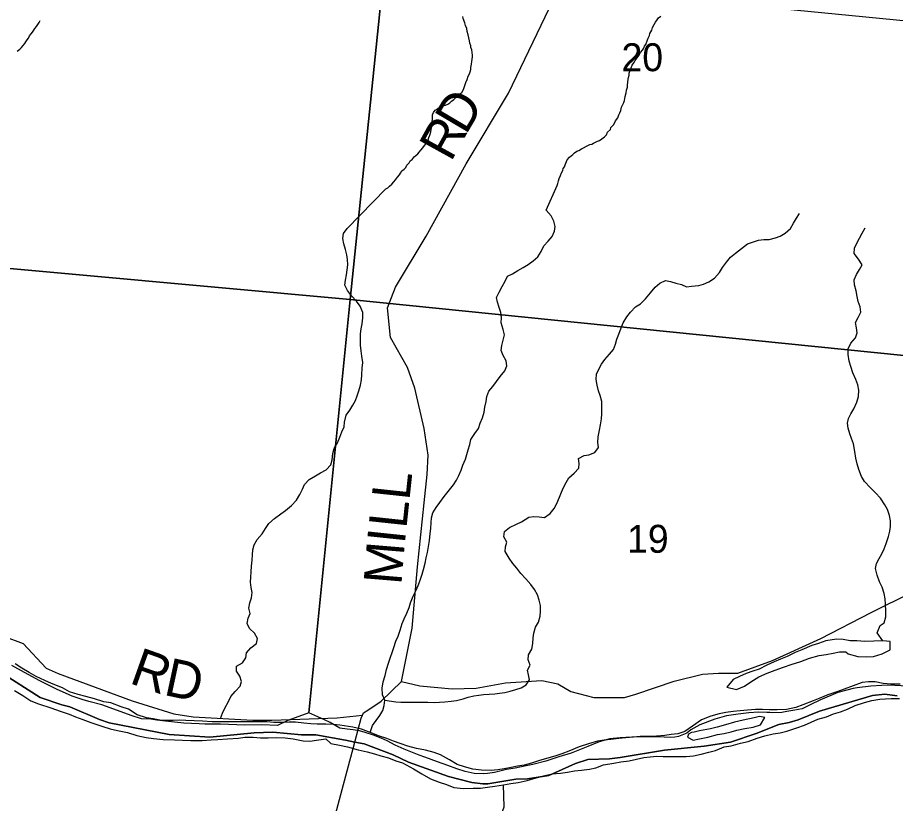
# Model space of a CAD drawing. Extents: x 0 to 1064, y 0 to 440.
# Drawn here: x 262 to 283.04, y 158.29 to 177.13 of the extents above; entities that cross this region are included whole.
import ezdxf

# ---------------------------------------------------------------- set-up
doc = ezdxf.new("R2010")
doc.units = 0
for name, color, linetype in [('GM_X_County_Road', 7, 'Continuous'), ('GM_X_County_Road_Text', 7, 'Continuous'), ('GM_X_Major_River', 7, 'Continuous'), ('GM_X_Minor_Lake', 7, 'Continuous'), ('GM_X_Minor_River', 7, 'Continuous'), ('GM_X_Section', 7, 'Continuous'), ('GM_X_Section_Text', 7, 'Continuous'), ('GM_X_Township', 7, 'Continuous'), ('GM_X_Township_Road', 7, 'Continuous')]:
    doc.layers.add(name, color=color, linetype=linetype)

msp = doc.modelspace()

# ---------------------------------------------------------------- linework, layer by layer
at = {"layer": 'GM_X_County_Road'}
for points in [[(270.393, 160.525), (270.717, 160.737), (271.206, 161.214), (271.461, 162.491), (271.586, 163.958), (271.749, 165.498), (271.822, 166.177), (271.843, 166.638), (271.746, 167.278), (271.522, 168.248), (271.349, 168.737), (270.943, 169.461), (270.865, 170.167), (271.057, 170.668), (271.797, 171.887), (272.753, 173.621), (273.77, 175.319), (274.849, 177.572)], [(271.206, 161.214), (271.641, 161.103), (272.417, 161.034), (272.989, 161.054), (273.696, 161.18), (274.566, 161.231), (274.953, 161.157), (275.259, 160.97), (275.816, 160.826), (276.551, 160.824), (276.82, 160.904), (277.737, 161.216), (278.414, 161.386), (278.804, 161.409), (279.26, 161.413), (280.098, 161.713), (281.25, 162.239), (282.459, 162.866), (283.44, 163.352), (284.489, 163.654), (284.494, 163.655)], [(261.663, 162.299), (262.134, 162.12), (262.688, 161.533), (262.971, 161.401), (264.751, 160.749), (265.747, 160.433), (266.207, 160.364), (267.64, 160.283), (268.095, 160.281), (269.664, 160.343), (270.268, 160.406)], [(270.092, 159.792), (270.235, 160.333), (270.268, 160.406), (270.292, 160.459), (270.393, 160.525)], [(268.922, 151.834), (268.911, 152.363), (268.926, 153.803), (268.884, 154.131), (268.814, 155.269), (268.808, 155.566), (268.874, 155.838), (269.28, 156.754), (269.417, 157.25), (270.05, 159.636), (270.083, 159.76), (270.092, 159.792)]]:
    msp.add_lwpolyline(points, dxfattribs=at)
at = {"layer": 'GM_X_Major_River'}
for points in [[(276.061, 159.807), (275.902, 159.781), (275.682, 159.719), (275.461, 159.646), (275.215, 159.537), (275.049, 159.48), (274.877, 159.418), (274.681, 159.368), (274.485, 159.306), (274.319, 159.255), (274.142, 159.205), (273.983, 159.179), (273.83, 159.146), (273.665, 159.114), (273.512, 159.093), (273.354, 159.073), (273.123, 159.085), (272.91, 159.108), (272.711, 159.162), (272.536, 159.221), (272.357, 159.335), (272.141, 159.449), (271.984, 159.508), (271.778, 159.562), (271.561, 159.604), (271.355, 159.663), (271.174, 159.723), (271.012, 159.781), (270.849, 159.846), (270.674, 159.899), (270.451, 159.99), (270.246, 160.068), (270.035, 160.116), (269.726, 160.166), (269.574, 160.182), (269.392, 160.186), (269.185, 160.191), (269.027, 160.195), (268.863, 160.212), (268.663, 160.235), (268.511, 160.233), (268.353, 160.224), (268.14, 160.23), (267.976, 160.24), (267.787, 160.245), (267.605, 160.243), (267.447, 160.247), (267.203, 160.241), (267.039, 160.245), (266.875, 160.243), (266.662, 160.242), (266.437, 160.26), (266.231, 160.265), (266.036, 160.276), (265.884, 160.28), (265.732, 160.278), (265.574, 160.276), (265.41, 160.286), (265.252, 160.314), (265.089, 160.342), (264.866, 160.409), (264.662, 160.547), (264.487, 160.606), (264.234, 160.698), (264.065, 160.726), (263.847, 160.792), (263.636, 160.852), (263.455, 160.899), (263.244, 160.965), (263.076, 161.061), (262.817, 161.164), (262.654, 161.235), (262.444, 161.332), (262.276, 161.427), (262.102, 161.534), (261.947, 161.635)], [(283.152, 161.148), (282.939, 161.148), (282.751, 161.165), (282.557, 161.2), (282.393, 161.204), (282.241, 161.183), (282.026, 161.104), (281.811, 161.024), (281.633, 160.962), (281.418, 160.894), (281.233, 160.808), (281.067, 160.745), (280.822, 160.654), (280.656, 160.591), (280.43, 160.542), (280.21, 160.529), (280.022, 160.528), (279.852, 160.538), (279.687, 160.536), (279.492, 160.523), (279.322, 160.509), (279.151, 160.495), (278.974, 160.469), (278.815, 160.437), (278.613, 160.381), (278.391, 160.289), (278.181, 160.143), (277.995, 160.014), (277.823, 159.957), (277.67, 159.937), (277.518, 159.916), (277.317, 159.897), (277.128, 159.896), (276.921, 159.889), (276.762, 159.875), (276.58, 159.861), (276.415, 159.841), (276.22, 159.821), (276.061, 159.807)], [(261.924, 160.992), (262.128, 160.872), (262.319, 160.745), (262.5, 160.674), (262.796, 160.582), (263.019, 160.497), (263.236, 160.425), (263.392, 160.36), (263.567, 160.301), (263.754, 160.23), (264.043, 160.131), (264.224, 160.078), (264.394, 160.038), (264.636, 159.989), (264.859, 159.917), (265.083, 159.869), (265.259, 159.846), (265.489, 159.822), (265.763, 159.809), (265.951, 159.804), (266.152, 159.799), (266.425, 159.799), (266.639, 159.812), (266.803, 159.82), (267.029, 159.838), (267.297, 159.856), (267.449, 159.876), (267.644, 159.878), (267.826, 159.861), (268.009, 159.862), (268.203, 159.87), (268.416, 159.858), (268.61, 159.835), (268.846, 159.787), (269.01, 159.777), (269.163, 159.803), (269.389, 159.84), (269.502, 159.732)], [(277.323, 159.423), (277.474, 159.413), (277.663, 159.409), (277.864, 159.41), (278.028, 159.412), (278.199, 159.432), (278.382, 159.47), (278.572, 159.513), (278.731, 159.558), (278.94, 159.644), (279.105, 159.67), (279.326, 159.732), (279.509, 159.769), (279.73, 159.855), (279.908, 159.911), (280.11, 159.955), (280.281, 159.981), (280.44, 160.02), (280.68, 160.099), (280.864, 160.167), (281.018, 160.236), (281.178, 160.305), (281.386, 160.36), (281.558, 160.435), (281.724, 160.486), (281.89, 160.548), (282.074, 160.635), (282.301, 160.708), (282.473, 160.758), (282.668, 160.784), (282.936, 160.801), (283.137, 160.803)], [(279.914, 160.349), (279.78, 160.37), (279.652, 160.343), (279.395, 160.283), (279.181, 160.233), (278.966, 160.172), (278.77, 160.116), (278.605, 160.072), (278.342, 160.029), (278.219, 159.996), (278.152, 159.986), (278.078, 159.951), (278.058, 159.879), (278.196, 159.808), (278.349, 159.835), (278.545, 159.873), (278.778, 159.94)], [(278.778, 159.94), (278.936, 159.966), (279.102, 160.004), (279.243, 160.043), (279.432, 160.081), (279.628, 160.119), (279.806, 160.175), (279.914, 160.349)], [(269.502, 159.732), (269.508, 159.728), (269.72, 159.686), (269.907, 159.645), (270.167, 159.572), (270.384, 159.524), (270.554, 159.477), (270.711, 159.431), (270.892, 159.377), (271.066, 159.312), (271.229, 159.26), (271.487, 159.12), (271.691, 158.999), (271.901, 158.878), (272.105, 158.794), (272.28, 158.741), (272.461, 158.67), (272.692, 158.646), (272.923, 158.652), (273.099, 158.654), (273.264, 158.674), (273.441, 158.7), (273.649, 158.737), (273.82, 158.764), (273.997, 158.79), (274.211, 158.839), (274.432, 158.9), (274.646, 158.956), (274.811, 158.994), (275.013, 159.013), (275.184, 159.039), (275.349, 159.066), (275.519, 159.086), (275.709, 159.111), (275.862, 159.144), (276.046, 159.212), (276.296, 159.254), (276.461, 159.287), (276.657, 159.312), (276.834, 159.35), (277.011, 159.388), (277.164, 159.403), (277.323, 159.423)]]:
    msp.add_lwpolyline(points, dxfattribs=at)
at = {"layer": 'GM_X_Minor_Lake'}
for points in [[(282.741, 162.185), (282.309, 162.172), (282.12, 162.183), (281.956, 162.187), (281.787, 162.215), (281.629, 162.225), (281.372, 162.189), (281.2, 162.121), (281.041, 162.076), (280.795, 161.973), (280.635, 161.91), (280.45, 161.811), (280.29, 161.749), (280.137, 161.686), (279.958, 161.599), (279.779, 161.506), (279.62, 161.455), (279.466, 161.399), (279.306, 161.33), (279.152, 161.255), (279.002, 161.076), (279.231, 161.016), (279.422, 161.096), (279.577, 161.201), (279.768, 161.324), (279.965, 161.41), (280.156, 161.485), (280.358, 161.558), (280.542, 161.615), (280.776, 161.694), (280.978, 161.768), (281.211, 161.835), (281.382, 161.861), (281.547, 161.887), (281.7, 161.92), (281.852, 161.922)], [(281.852, 161.922), (281.912, 161.878), (282.141, 161.812), (282.354, 161.806), (282.518, 161.814), (282.727, 161.876), (282.918, 161.974), (282.911, 162.169), (282.741, 162.185)]]:
    msp.add_lwpolyline(points, dxfattribs=at)
at = {"layer": 'GM_X_Minor_River'}
for points in [[(274.93, 173.106), (274.95, 173.154), (274.964, 173.214), (274.985, 173.274), (275.011, 173.34), (275.038, 173.406), (275.07, 173.466), (275.078, 173.514), (275.11, 173.555), (275.123, 173.597), (275.143, 173.639), (275.176, 173.717), (275.233, 173.782), (275.308, 173.847), (275.346, 173.888), (275.402, 173.923), (275.451, 173.939), (275.52, 173.98), (275.563, 174.003), (275.637, 174.043), (275.718, 174.083), (275.761, 174.094), (275.804, 174.117), (275.903, 174.168), (275.952, 174.185), (276.008, 174.22), (276.071, 174.272), (276.115, 174.32), (276.142, 174.38), (276.211, 174.45), (276.224, 174.492), (276.294, 174.569), (276.333, 174.653), (276.391, 174.73), (276.411, 174.796), (276.437, 174.844), (276.457, 174.898), (276.478, 174.982), (276.505, 175.048), (276.531, 175.096), (276.544, 175.144), (276.56, 175.241), (276.587, 175.325), (276.595, 175.392), (276.616, 175.464), (276.617, 175.506), (276.626, 175.585), (276.634, 175.652), (276.642, 175.694), (276.656, 175.748), (276.663, 175.796), (276.691, 175.887), (276.71, 175.928), (276.731, 175.989), (276.769, 176.042), (276.807, 176.102), (276.877, 176.197), (276.909, 176.244), (276.935, 176.292), (276.98, 176.345), (277.012, 176.399), (277.026, 176.441), (277.058, 176.488), (277.098, 176.596), (277.111, 176.639), (277.15, 176.698), (277.157, 176.746), (277.203, 176.83), (277.217, 176.896), (277.262, 176.962), (277.288, 177.022), (277.333, 177.075), (277.365, 177.123), (277.415, 177.163)], [(261.994, 176.327), (262.057, 176.374), (262.095, 176.415), (262.133, 176.457), (262.177, 176.51), (262.203, 176.552), (262.235, 176.593), (262.266, 176.635), (262.286, 176.689), (262.331, 176.742), (262.357, 176.784), (262.388, 176.825), (262.414, 176.867), (262.452, 176.92), (262.484, 176.968), (262.516, 177.01), (262.542, 177.057)], [(270.824, 173.02), (270.873, 173.049), (270.917, 173.09), (270.968, 173.137), (271.018, 173.19), (271.062, 173.243), (271.107, 173.302), (271.152, 173.362), (271.183, 173.403), (271.21, 173.457), (271.266, 173.492), (271.304, 173.539), (271.33, 173.593), (271.386, 173.646), (271.412, 173.694), (271.462, 173.729), (271.507, 173.788), (271.55, 173.823), (271.594, 173.864), (271.626, 173.906), (271.664, 173.947), (271.715, 174.006), (271.753, 174.066), (271.798, 174.113), (271.823, 174.155), (271.843, 174.197), (271.857, 174.257), (271.883, 174.311), (271.904, 174.389), (271.918, 174.443), (271.927, 174.516), (271.935, 174.588), (271.937, 174.643), (271.944, 174.685), (271.946, 174.74), (271.948, 174.8), (271.968, 174.854), (272.013, 174.908), (272.062, 174.943), (272.112, 174.978), (272.156, 175), (272.205, 175.011), (272.254, 175.028), (272.316, 175.056), (272.359, 175.085), (272.403, 175.126), (272.46, 175.167), (272.504, 175.214), (272.554, 175.255), (272.604, 175.302), (272.648, 175.331), (272.687, 175.409), (272.706, 175.451), (272.72, 175.505), (272.747, 175.577), (272.774, 175.643), (272.801, 175.727), (272.833, 175.781), (272.847, 175.829), (272.861, 175.883), (272.868, 175.932), (272.876, 175.974), (272.883, 176.016), (272.891, 176.077), (272.901, 176.186), (272.903, 176.228), (272.898, 176.289), (272.888, 176.356), (272.866, 176.411), (272.861, 176.454), (272.839, 176.515), (272.829, 176.57), (272.813, 176.644), (272.803, 176.717), (272.775, 176.797), (272.765, 176.87), (272.737, 176.937), (272.721, 177.005), (272.682, 177.109), (272.671, 177.152)], [(266.864, 160.326), (266.914, 160.453), (266.978, 160.591), (267.047, 160.718), (267.11, 160.85), (267.215, 160.97), (267.339, 161.096), (267.365, 161.211), (267.331, 161.339), (267.248, 161.462), (267.249, 161.577), (267.391, 161.66), (267.472, 161.78), (267.492, 161.895), (267.591, 162.015), (267.727, 162.123), (267.753, 162.238), (267.676, 162.372), (267.563, 162.478), (267.504, 162.6), (267.53, 162.727), (267.575, 162.842), (267.546, 162.97), (267.567, 163.097), (267.605, 163.218), (267.62, 163.345), (267.597, 163.467), (267.587, 163.595), (267.595, 163.716), (267.598, 163.844), (267.606, 163.978), (267.627, 164.117), (267.635, 164.25), (267.643, 164.366), (267.669, 164.487), (267.744, 164.619), (267.862, 164.751), (267.943, 164.877), (268.024, 164.998), (268.16, 165.117), (268.308, 165.23), (268.425, 165.313), (268.567, 165.433), (268.684, 165.558), (268.766, 165.697), (268.829, 165.823), (268.879, 165.938), (268.991, 166.058), (269.144, 166.14), (269.261, 166.211), (269.396, 166.288), (269.507, 166.408), (269.54, 166.529), (269.554, 166.681), (269.587, 166.795), (269.668, 166.934), (269.725, 167.073), (269.77, 167.194), (269.826, 167.314), (269.834, 167.429), (269.88, 167.593), (269.961, 167.719), (270.036, 167.833), (270.104, 167.948), (270.137, 168.063), (270.181, 168.183), (270.22, 168.316), (270.247, 168.444), (270.255, 168.565), (270.263, 168.723), (270.278, 168.862), (270.256, 169.015), (270.234, 169.143), (270.224, 169.276), (270.221, 169.434), (270.223, 169.55), (270.237, 169.665), (270.263, 169.786), (270.278, 169.932), (270.274, 170.059), (270.209, 170.212), (270.126, 170.329), (270.007, 170.458), (269.906, 170.588), (269.847, 170.716), (269.861, 170.837), (269.888, 170.965), (269.902, 171.08), (269.916, 171.201), (269.912, 171.329), (269.89, 171.445), (269.861, 171.573), (269.821, 171.707), (269.793, 171.835), (269.813, 171.956), (269.9, 172.07), (270.824, 173.02)], [(270.451, 159.99), (270.508, 160.158), (270.595, 160.273), (270.683, 160.393), (270.758, 160.519), (270.79, 160.634), (270.804, 160.761), (270.746, 160.89), (270.736, 161.054), (270.763, 161.206), (270.808, 161.357), (270.847, 161.496), (270.892, 161.647), (270.943, 161.792), (270.976, 161.907), (271.02, 162.028), (271.071, 162.179), (271.122, 162.299), (271.173, 162.438), (271.218, 162.602), (271.269, 162.716), (271.332, 162.849), (271.383, 162.982), (271.421, 163.097), (271.485, 163.26), (271.56, 163.416), (271.617, 163.549), (271.656, 163.664), (271.7, 163.785), (271.733, 163.9), (271.772, 164.051), (271.792, 164.178), (271.824, 164.305), (271.851, 164.445), (271.872, 164.59), (271.893, 164.76), (271.907, 164.881), (271.915, 165.021), (271.924, 165.136), (271.956, 165.251), (272.037, 165.383), (272.118, 165.504), (272.224, 165.648), (272.354, 165.804), (272.447, 165.924), (272.522, 166.038), (272.579, 166.152), (272.63, 166.279), (272.674, 166.394), (272.737, 166.539), (272.77, 166.654), (272.802, 166.769), (272.841, 166.896), (272.867, 167.011), (272.961, 167.155), (273.048, 167.275), (273.092, 167.402), (273.143, 167.529), (273.182, 167.668), (273.202, 167.789), (273.235, 167.928), (273.249, 168.043), (273.3, 168.17), (273.393, 168.284), (273.48, 168.404), (273.567, 168.524), (273.679, 168.656), (273.729, 168.777), (273.713, 168.899), (273.636, 169.028), (273.59, 169.144), (273.604, 169.265), (273.643, 169.398), (273.675, 169.525), (273.641, 169.653), (273.595, 169.812), (273.603, 169.939), (273.587, 170.061), (273.54, 170.177), (273.5, 170.306), (273.477, 170.421), (273.54, 170.548), (273.616, 170.68), (273.691, 170.813), (273.747, 170.927), (273.864, 170.986), (273.993, 171.069), (274.116, 171.14), (274.239, 171.211), (274.355, 171.294), (274.473, 171.39), (274.554, 171.522), (274.617, 171.655), (274.716, 171.769), (274.815, 171.883), (274.872, 172.009), (274.886, 172.124), (274.852, 172.246), (274.787, 172.375), (274.674, 172.511), (274.93, 173.106)], [(276.519, 169.808), (276.607, 169.952), (276.694, 170.066), (276.811, 170.192), (276.934, 170.269), (277.052, 170.389), (277.169, 170.533), (277.281, 170.665), (277.398, 170.76), (277.527, 170.825), (277.648, 170.805), (277.781, 170.76), (277.914, 170.727), (278.035, 170.677), (278.157, 170.687), (278.327, 170.703), (278.443, 170.737), (278.566, 170.796), (278.707, 170.885), (278.825, 171.017), (278.9, 171.137), (278.993, 171.263), (279.087, 171.383), (279.21, 171.484), (279.351, 171.592), (279.499, 171.705), (279.64, 171.751), (279.762, 171.792), (279.884, 171.808), (280.018, 171.806), (280.164, 171.846), (280.281, 171.887), (280.397, 171.958), (280.527, 172.071), (280.602, 172.197), (280.671, 172.318), (280.74, 172.432)], [(282.741, 162.185), (282.601, 162.378), (282.672, 162.552), (282.775, 162.618), (282.808, 162.763), (282.81, 162.897), (282.807, 163.067), (282.797, 163.195), (282.775, 163.317), (282.723, 163.476), (282.658, 163.604), (282.606, 163.757), (282.566, 163.922), (282.586, 164.043), (282.649, 164.157), (282.712, 164.272), (282.769, 164.392), (282.819, 164.519), (282.877, 164.688), (282.909, 164.815), (282.924, 164.93), (282.92, 165.064), (282.898, 165.192), (282.851, 165.333), (282.786, 165.449), (282.686, 165.603), (282.56, 165.738), (282.435, 165.862), (282.303, 166.004), (282.226, 166.126), (282.162, 166.291), (282.122, 166.426), (282.094, 166.566), (282.072, 166.724), (282.039, 166.907), (281.986, 167.035), (281.952, 167.151), (281.911, 167.286), (281.889, 167.402), (281.915, 167.516), (281.972, 167.631), (282.041, 167.751), (282.116, 167.908), (282.155, 168.047), (282.164, 168.193), (282.142, 168.321), (282.095, 168.455), (282.019, 168.608), (281.973, 168.767), (281.932, 168.889), (281.911, 169.048), (281.907, 169.187), (281.97, 169.32), (282.088, 169.452), (282.126, 169.567), (282.11, 169.688), (282.082, 169.816), (282.151, 169.937), (282.214, 170.07), (282.197, 170.191), (282.145, 170.32), (282.123, 170.442), (282.101, 170.582), (282.06, 170.722), (282.05, 170.844), (282.107, 170.97), (282.182, 171.091), (282.245, 171.205), (282.156, 171.34), (282.055, 171.476), (282.063, 171.603), (282.114, 171.718), (282.183, 171.844), (282.245, 171.959), (282.314, 172.085)], [(270.804, 160.761), (271.071, 160.721), (271.187, 160.719), (271.308, 160.717), (271.436, 160.715), (271.551, 160.719), (271.697, 160.717), (271.831, 160.715), (271.995, 160.706), (272.111, 160.716), (272.244, 160.72), (272.397, 160.736), (272.525, 160.758), (272.677, 160.792), (272.8, 160.833), (272.94, 160.867), (273.056, 160.883), (273.171, 160.9), (273.305, 160.904), (273.439, 160.914), (273.555, 160.93), (273.677, 160.946), (273.805, 160.981), (273.946, 161.015), (274.068, 161.062), (274.191, 161.133), (274.272, 161.253), (274.243, 161.369), (274.221, 161.485), (274.284, 161.599), (274.237, 161.727), (274.245, 161.849), (274.327, 161.987), (274.353, 162.12), (274.355, 162.254), (274.376, 162.369), (274.415, 162.514), (274.483, 162.635), (274.528, 162.78), (274.536, 162.901), (274.533, 163.035), (274.504, 163.163), (274.464, 163.285), (274.393, 163.42), (274.304, 163.537), (274.179, 163.672), (274.065, 163.802), (273.97, 163.925), (273.869, 164.042), (273.786, 164.171), (273.691, 164.324), (273.693, 164.44), (273.725, 164.555), (273.655, 164.683), (273.675, 164.811), (273.792, 164.906), (273.957, 164.982), (274.08, 165.041), (274.252, 165.148), (274.374, 165.17), (274.502, 165.162), (274.629, 165.142), (274.77, 165.243), (274.864, 165.357), (274.926, 165.477), (274.99, 165.634), (275.04, 165.749), (275.085, 165.863), (275.148, 165.984), (275.216, 166.098), (275.34, 166.206), (275.457, 166.325), (275.465, 166.441), (275.443, 166.556), (275.578, 166.627), (275.694, 166.644), (275.834, 166.702), (275.922, 166.822), (275.912, 166.944), (275.914, 167.078), (275.947, 167.235), (275.973, 167.362), (275.994, 167.508), (276.002, 167.629), (276.004, 167.769), (276.007, 167.921), (275.961, 168.067), (275.926, 168.183), (275.892, 168.317), (275.87, 168.451), (275.878, 168.579), (275.935, 168.699), (275.998, 168.82), (276.079, 168.934), (276.19, 169.06), (276.283, 169.174), (276.334, 169.301), (276.367, 169.422), (276.411, 169.542), (276.468, 169.687), (276.519, 169.808)], [(271.064, 158.049), (271.221, 157.99), (271.389, 157.919), (271.613, 157.859), (271.83, 157.805), (272.054, 157.763), (272.254, 157.715), (272.466, 157.674), (272.708, 157.619), (272.98, 157.582), (273.144, 157.541), (273.365, 157.633), (273.498, 157.818), (273.594, 158.004), (273.66, 158.203), (273.649, 158.737)]]:
    msp.add_lwpolyline(points, dxfattribs=at)
at = {"layer": 'GM_X_Section'}
for points in [[(255.04, 188.923), (271.692, 187.055), (269.974, 170.372), (253.394, 171.877)], [(271.692, 187.055), (287.113, 185.421), (285.299, 168.818), (269.974, 170.372)]]:
    msp.add_lwpolyline(points, close=True, dxfattribs=at)
for points in [[(253.394, 171.877), (269.974, 170.372), (268.982, 160.459), (268.476, 160.275), (268.231, 160.158), (267.856, 160.171), (267.45, 160.161), (266.868, 160.19), (266.493, 160.191), (266.351, 160.197), (265.99, 160.212), (265.766, 160.235), (265.543, 160.263), (265.337, 160.285), (265.198, 160.306), (264.974, 160.316), (264.727, 160.394), (264.306, 160.547), (264.023, 160.649), (263.71, 160.734), (263.553, 160.779), (263.312, 160.863), (262.934, 161.027), (262.531, 161.229), (262.165, 161.429), (261.866, 161.593)], [(283.33, 161.099), (283.028, 161.111), (282.919, 161.119), (282.713, 161.117), (282.452, 161.097), (282.124, 161.055), (282.026, 161.039), (281.88, 161.005), (281.661, 160.949), (281.496, 160.879), (281.246, 160.769), (280.995, 160.652), (280.806, 160.559), (280.629, 160.52), (280.435, 160.493), (280.319, 160.471), (280.083, 160.463), (280.034, 160.464), (279.962, 160.466), (279.756, 160.475), (279.525, 160.462), (279.27, 160.424), (278.991, 160.387), (278.71, 160.307), (278.356, 160.174), (278.136, 160.051), (278.044, 159.968), (277.842, 159.893), (277.757, 159.877), (277.642, 159.867), (277.496, 159.876), (277.345, 159.884), (276.86, 159.881), (276.442, 159.859), (276.193, 159.833), (275.943, 159.765), (275.668, 159.649), (275.266, 159.493), (274.973, 159.402), (274.662, 159.304), (274.352, 159.219), (274.193, 159.186), (273.926, 159.13), (273.719, 159.098), (273.433, 159.031), (273.263, 159.004), (273.16, 158.993), (272.948, 159.003), (272.725, 159.05), (272.532, 159.114), (272.315, 159.197), (272.068, 159.287), (271.762, 159.395), (271.629, 159.446), (271.509, 159.491), (271.268, 159.586), (271.052, 159.681), (270.86, 159.788), (270.716, 159.851), (270.529, 159.921), (270.331, 159.986), (270.198, 160.025), (270.047, 160.052), (269.902, 160.066), (269.727, 160.094), (269.493, 160.226), (269.355, 160.289), (269.198, 160.364), (268.982, 160.459), (269.974, 170.372), (285.299, 168.818)]]:
    msp.add_lwpolyline(points, dxfattribs=at)
at = {"layer": 'GM_X_Township'}
for points in [[(261.595, 161.436), (262.541, 160.831), (263.062, 160.649), (263.257, 160.604), (263.961, 160.298), (264.199, 160.218), (265.632, 159.943), (266.611, 159.874), (267.672, 159.977), (268.117, 159.995), (268.809, 159.93), (269.148, 159.93), (269.859, 159.801), (270.083, 159.76), (270.312, 159.719), (271.003, 159.449), (271.368, 159.276), (272.327, 158.933), (272.888, 158.793), (273.151, 158.761), (273.269, 158.754), (273.941, 158.869), (274.219, 158.877), (274.738, 158.959), (275.377, 159.248), (275.665, 159.339), (276.191, 159.356), (276.444, 159.391), (277.51, 159.566), (278.46, 159.661), (279.089, 159.757), (279.703, 159.961), (280.25, 160.179), (280.495, 160.224), (280.713, 160.294), (281.225, 160.5), (282.492, 160.873), (282.786, 160.911), (283.079, 160.864)], [(283.079, 160.864), (282.786, 160.911), (282.492, 160.873), (281.225, 160.5), (280.713, 160.294), (280.495, 160.224), (280.25, 160.179), (279.703, 159.961), (279.089, 159.757), (278.46, 159.661), (277.51, 159.566), (276.444, 159.391), (276.191, 159.356), (275.665, 159.339), (275.377, 159.248), (274.738, 158.959), (274.219, 158.877), (273.941, 158.869), (273.269, 158.754), (273.151, 158.761), (272.888, 158.793), (272.327, 158.933), (271.368, 159.276), (271.003, 159.449), (270.312, 159.719), (270.083, 159.76), (269.859, 159.801), (269.148, 159.93), (268.809, 159.93), (268.117, 159.995), (267.672, 159.977), (266.611, 159.874), (265.632, 159.943), (264.199, 160.218), (263.961, 160.298), (263.257, 160.604), (263.062, 160.649), (262.541, 160.831), (261.595, 161.436)]]:
    msp.add_lwpolyline(points, dxfattribs=at)
at = {"layer": 'GM_X_Township_Road'}
msp.add_lwpolyline([(286.085, 176.727), (286.03, 176.744), (285.994, 176.755), (285.726, 176.801), (285.036, 176.878), (279.628, 177.406), (279.304, 177.457), (279.154, 177.498), (278.983, 177.585), (278.78, 177.736), (278.658, 177.851), (278.551, 178.011), (278.526, 178.177), (278.602, 178.846), (278.566, 178.94), (278.487, 179.033), (278.346, 179.066), (275.649, 179.374)], dxfattribs=at)

# ---------------------------------------------------------------- texts
at = {"layer": 'GM_X_County_Road_Text'}
for s, rotation, p in [('D', 59.3898, (272.743, 174.297)), ('R', 61.0883, (272.386, 173.649)), ('L', 83.8939, (271.391, 165.536)), ('L', 83.8941, (271.319, 164.86)), ('I', 83.9787, (271.28, 164.489)), ('M', 85.2481, (271.199, 163.511)), ('R', 340.4147, (264.654, 161.181)), ('D', 347.8467, (265.479, 160.896))]:
    msp.add_text(s, height=0.909, rotation=rotation, dxfattribs=at).set_placement(p)
at = {"layer": 'GM_X_Section_Text'}
for s, p in [('20', (276.476, 175.844)), ('19', (276.61, 164.297))]:
    msp.add_text(s, height=0.6697, rotation=0, dxfattribs=at).set_placement(p)

doc.saveas('drawing.dxf')
